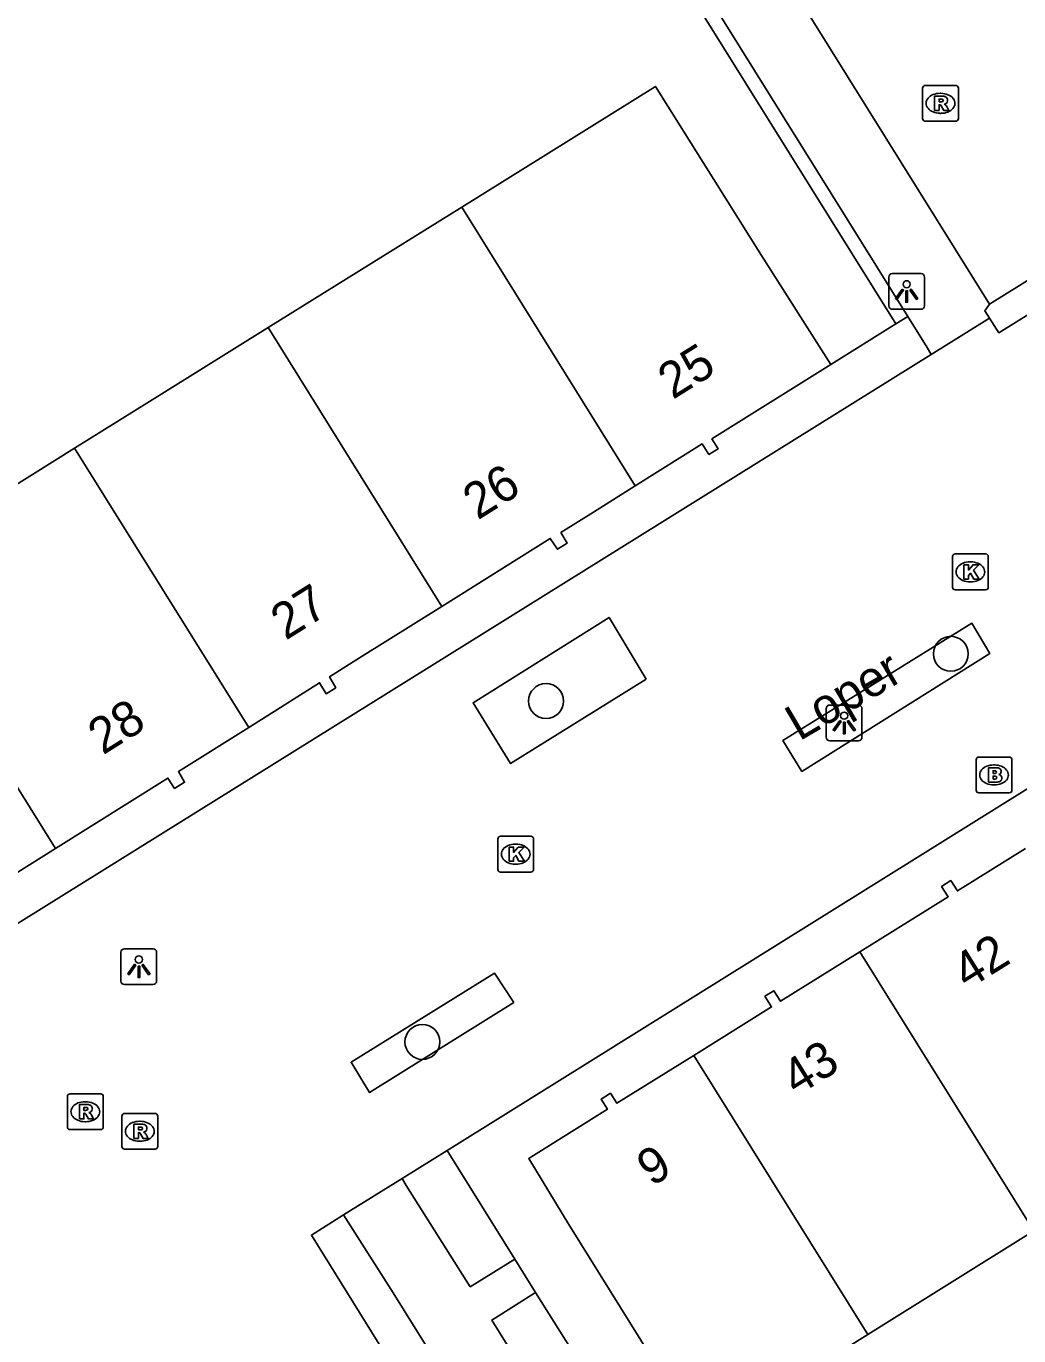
# Model space of a CAD drawing. Extents: x 159280 to 160375, y 384531 to 385872.
# Drawn here: x 159471.23 to 159498.98, y 385391.6 to 385428.19 of the extents above; entities that cross this region are included whole.
import ezdxf

# ---------------------------------------------------------------- set-up
doc = ezdxf.new("R2010")
doc.units = 0
for name, color, linetype in [('IMGEO_Boom', 7, 'Continuous'), ('IMGEO_Brandkraan', 7, 'Continuous'), ('IMGEO_Erf', 7, 'Continuous'), ('IMGEO_Groenvoorziening', 7, 'Continuous'), ('IMGEO_Kolk', 7, 'Continuous'), ('IMGEO_Lichtpunt', 7, 'Continuous'), ('IMGEO_Openbare_ruimte_label', 7, 'Continuous'), ('IMGEO_Pand', 7, 'Continuous'), ('IMGEO_Pand_nummerreeks', 7, 'Continuous'), ('IMGEO_Rijbaan_lokaal_open', 7, 'Continuous'), ('IMGEO_Rioolput', 7, 'Continuous'), ('IMGEO_Voetgangersgebied_open', 7, 'Continuous'), ('IMGEO_Voetpad_open', 7, 'Continuous')]:
    doc.layers.add(name, color=color, linetype=linetype)

msp = doc.modelspace()

# ---------------------------------------------------------------- linework, layer by layer
at = {"layer": 'IMGEO_Boom'}
for centre in [(159497.079, 385410.652), (159485.767, 385409.332), (159482.311, 385399.811)]:
    msp.add_circle(centre, 0.489, dxfattribs=at)
at = {"layer": 'IMGEO_Brandkraan'}
for p, q in [((159497.787, 385406.842), (159497.787, 385407.694)), ((159497.862, 385407.768), (159498.714, 385407.768)), ((159498.788, 385407.694), (159498.788, 385406.842)), ((159498.275, 385407.548), (159498.3, 385407.548)), ((159498.298, 385406.988), (159498.273, 385406.988)), ((159498.714, 385406.768), (159497.862, 385406.768))]:
    msp.add_line(p, q, dxfattribs=at)
for points in [[(159497.787, 385406.842), (159497.787, 385407.694)], [(159497.862, 385407.768), (159498.714, 385407.768)], [(159498.788, 385407.694), (159498.788, 385406.842)], [(159498.135, 385407.468), (159498.135, 385407.068), (159498.348, 385407.068)], [(159498.366, 385407.468), (159498.135, 385407.468)], [(159498.314, 385407.387), (159498.26, 385407.387), (159498.26, 385407.311)], [(159498.26, 385407.311), (159498.313, 385407.311)], [(159498.322, 385407.235), (159498.26, 385407.235), (159498.26, 385407.154)], [(159498.26, 385407.154), (159498.322, 385407.154)], [(159498.714, 385406.768), (159497.862, 385406.768)]]:
    msp.add_lwpolyline(points, dxfattribs=at)
for centre, radius, start, end in [((159497.864, 385407.692), 0.0765, 91.552, 178.448), ((159497.864, 385407.692), 0.0765, 91.552, 178.448), ((159498.712, 385407.692), 0.0765, 1.552, 88.448), ((159498.712, 385407.692), 0.0765, 1.552, 88.448), ((159498.315, 385407.349), 0.0379, 267.8285, 90.9355), ((159498.37, 385407.323), 0.145, 59.4692, 91.5367), ((159498.395, 385407.37), 0.0922, 285.5137, 58.1501), ((159498.323, 385407.194), 0.0404, 269.8759, 90.5077), ((159498.354, 385407.319), 0.251, 268.6676, 293.5347), ((159498.4, 385407.178), 0.105, 301.3115, 78.989), ((159497.864, 385406.844), 0.0765, 181.552, 268.448), ((159497.864, 385406.844), 0.0765, 181.552, 268.448), ((159498.712, 385406.844), 0.0765, 271.552, 358.448), ((159498.712, 385406.844), 0.0765, 271.552, 358.448)]:
    msp.add_arc(centre, radius, start, end, dxfattribs=at)
for centre, major_axis, ratio, start_param, end_param in [((159498.274, 385407.268), (-0.387, 0.002), 0.722429, 4.712389, 7.853982), ((159498.299, 385407.268), (-0.39, 0.002), 0.717154, 1.570796, 4.712389)]:
    msp.add_ellipse(centre, major_axis=major_axis, ratio=ratio, start_param=start_param, end_param=end_param, dxfattribs=at)
at = {"layer": 'IMGEO_Erf'}
msp.add_lwpolyline([(159493.723, 385418.733), (159495.539, 385419.868)], dxfattribs=at)
at = {"layer": 'IMGEO_Groenvoorziening'}
for points in [[(159495.539, 385419.868), (159483.57, 385439.063), (159483.915, 385439.265)], [(159495.539, 385419.868), (159495.878, 385420.08)], [(159484.894, 385393.742), (159483.001, 385396.779)], [(159493.699, 385379.74), (159485.468, 385392.81)]]:
    msp.add_lwpolyline(points, dxfattribs=at)
at = {"layer": 'IMGEO_Kolk'}
for p, q in [((159497.125, 385412.515), (159497.125, 385413.367)), ((159497.2, 385413.441), (159498.052, 385413.441)), ((159497.613, 385413.221), (159497.638, 385413.221)), ((159498.126, 385413.367), (159498.126, 385412.515)), ((159497.636, 385412.661), (159497.611, 385412.661)), ((159498.052, 385412.441), (159497.2, 385412.441)), ((159484.491, 385405.555), (159485.343, 385405.555)), ((159484.416, 385404.629), (159484.416, 385405.481)), ((159484.904, 385405.335), (159484.929, 385405.335)), ((159485.417, 385405.481), (159485.417, 385404.629)), ((159484.927, 385404.775), (159484.902, 385404.775)), ((159485.343, 385404.555), (159484.491, 385404.555))]:
    msp.add_line(p, q, dxfattribs=at)
for points in [[(159497.125, 385412.515), (159497.125, 385413.367)], [(159497.2, 385413.441), (159498.052, 385413.441)], [(159498.126, 385413.367), (159498.126, 385412.515)], [(159497.446, 385413.141), (159497.569, 385413.141), (159497.569, 385412.99), (159497.699, 385413.141), (159497.863, 385413.141), (159497.717, 385412.99), (159497.87, 385412.741), (159497.718, 385412.741), (159497.633, 385412.905), (159497.569, 385412.838), (159497.569, 385412.741), (159497.446, 385412.741), (159497.446, 385413.141)], [(159498.052, 385412.441), (159497.2, 385412.441)], [(159484.491, 385405.555), (159485.343, 385405.555)], [(159484.416, 385404.629), (159484.416, 385405.481)], [(159484.737, 385405.255), (159484.86, 385405.255), (159484.86, 385405.104), (159484.99, 385405.255), (159485.154, 385405.255), (159485.008, 385405.104), (159485.161, 385404.855), (159485.009, 385404.855), (159484.924, 385405.019), (159484.86, 385404.952), (159484.86, 385404.855), (159484.737, 385404.855), (159484.737, 385405.255)], [(159485.417, 385405.481), (159485.417, 385404.629)], [(159485.343, 385404.555), (159484.491, 385404.555)]]:
    msp.add_lwpolyline(points, dxfattribs=at)
for centre, start, end in [((159497.202, 385413.365), 91.552, 178.448), ((159497.202, 385413.365), 91.552, 178.448), ((159498.05, 385413.365), 1.552, 88.448), ((159498.05, 385413.365), 1.552, 88.448), ((159497.202, 385412.517), 181.552, 268.448), ((159497.202, 385412.517), 181.552, 268.448), ((159498.05, 385412.517), 271.552, 358.448), ((159498.05, 385412.517), 271.552, 358.448), ((159484.493, 385405.479), 91.552, 178.448), ((159484.493, 385405.479), 91.552, 178.448), ((159485.341, 385405.479), 1.552, 88.448), ((159485.341, 385405.479), 1.552, 88.448), ((159484.493, 385404.631), 181.552, 268.448), ((159484.493, 385404.631), 181.552, 268.448), ((159485.341, 385404.631), 271.552, 358.448), ((159485.341, 385404.631), 271.552, 358.448)]:
    msp.add_arc(centre, 0.0765, start, end, dxfattribs=at)
for centre, major_axis, ratio, start_param, end_param in [((159497.612, 385412.941), (-0.387, 0.002), 0.722429, 4.712389, 7.853982), ((159497.637, 385412.941), (-0.39, 0.002), 0.717154, 1.570796, 4.712389), ((159484.903, 385405.055), (-0.387, 0.002), 0.722429, 4.712389, 7.853982), ((159484.928, 385405.055), (-0.39, 0.002), 0.717154, 1.570796, 4.712389)]:
    msp.add_ellipse(centre, major_axis=major_axis, ratio=ratio, start_param=start_param, end_param=end_param, dxfattribs=at)
at = {"layer": 'IMGEO_Lichtpunt'}
for p, q in [((159496.247, 385421.274), (159495.439, 385421.274)), ((159496.247, 385421.274), (159495.439, 385421.274)), ((159495.345, 385421.179), (159495.345, 385420.372)), ((159495.345, 385421.179), (159495.345, 385420.372)), ((159496.341, 385420.372), (159496.341, 385421.179)), ((159496.341, 385420.372), (159496.341, 385421.179)), ((159495.439, 385420.278), (159496.247, 385420.278)), ((159495.439, 385420.278), (159496.247, 385420.278)), ((159494.501, 385409.221), (159493.693, 385409.221)), ((159494.501, 385409.221), (159493.693, 385409.221)), ((159493.599, 385409.126), (159493.599, 385408.319)), ((159493.599, 385409.126), (159493.599, 385408.319)), ((159494.595, 385408.319), (159494.595, 385409.126)), ((159494.595, 385408.319), (159494.595, 385409.126)), ((159493.693, 385408.225), (159494.501, 385408.225)), ((159493.693, 385408.225), (159494.501, 385408.225)), ((159473.885, 385402.314), (159473.885, 385401.507)), ((159473.885, 385402.314), (159473.885, 385401.507)), ((159474.787, 385402.409), (159473.979, 385402.409)), ((159474.787, 385402.409), (159473.979, 385402.409)), ((159474.881, 385401.507), (159474.881, 385402.314)), ((159474.881, 385401.507), (159474.881, 385402.314)), ((159473.979, 385401.413), (159474.787, 385401.413)), ((159473.979, 385401.413), (159474.787, 385401.413))]:
    msp.add_line(p, q, dxfattribs=at)
for points in [[(159495.719, 385420.843), (159495.758, 385420.815), (159495.57, 385420.553), (159495.532, 385420.58), (159495.719, 385420.843)], [(159495.821, 385420.795), (159495.868, 385420.795), (159495.868, 385420.473), (159495.821, 385420.473), (159495.821, 385420.795)], [(159495.931, 385420.815), (159495.969, 385420.842), (159496.156, 385420.58), (159496.117, 385420.552), (159495.931, 385420.815)], [(159493.973, 385408.79), (159494.012, 385408.762), (159493.824, 385408.5), (159493.786, 385408.527), (159493.973, 385408.79)], [(159494.185, 385408.762), (159494.223, 385408.789), (159494.41, 385408.527), (159494.371, 385408.499), (159494.185, 385408.762)], [(159494.075, 385408.742), (159494.122, 385408.742), (159494.122, 385408.42), (159494.075, 385408.42), (159494.075, 385408.742)], [(159474.259, 385401.978), (159474.298, 385401.95), (159474.11, 385401.688), (159474.072, 385401.715), (159474.259, 385401.978)], [(159474.361, 385401.93), (159474.408, 385401.93), (159474.408, 385401.608), (159474.361, 385401.608), (159474.361, 385401.93)], [(159474.471, 385401.95), (159474.509, 385401.977), (159474.696, 385401.715), (159474.657, 385401.687), (159474.471, 385401.95)]]:
    msp.add_lwpolyline(points, dxfattribs=at)
for centre in [(159495.844, 385420.977), (159494.098, 385408.924), (159474.384, 385402.112)]:
    msp.add_circle(centre, 0.0994, dxfattribs=at)
for centre, start, end in [((159495.439, 385421.179), 90, 180), ((159495.439, 385421.179), 90, 180), ((159496.247, 385421.179), 0, 90), ((159496.247, 385421.179), 0, 90), ((159495.439, 385420.372), 180, 270), ((159495.439, 385420.372), 180, 270), ((159496.247, 385420.372), 270, 0), ((159496.247, 385420.372), 270, 360), ((159493.693, 385409.126), 90, 180), ((159493.693, 385409.126), 90, 180), ((159494.501, 385409.126), 0, 90), ((159494.501, 385409.126), 0, 90), ((159493.693, 385408.319), 180, 270), ((159493.693, 385408.319), 180, 270), ((159494.501, 385408.319), 270, 0), ((159494.501, 385408.319), 270, 360), ((159473.979, 385402.314), 90, 180), ((159473.979, 385402.314), 90, 180), ((159474.787, 385402.314), 0, 90), ((159474.787, 385402.314), 0, 90), ((159473.979, 385401.507), 180, 270), ((159473.979, 385401.507), 180, 270), ((159474.787, 385401.507), 270, 0), ((159474.787, 385401.507), 270, 360)]:
    msp.add_arc(centre, 0.0946, start, end, dxfattribs=at)
at = {"layer": 'IMGEO_Pand'}
for points in [[(159493.723, 385418.733), (159491.783, 385421.784), (159488.824, 385426.503), (159483.412, 385423.134)], [(159483.412, 385423.134), (159477.999, 385419.765)], [(159488.26, 385415.346), (159483.412, 385423.134)], [(159477.999, 385419.765), (159475.103, 385417.962), (159472.589, 385416.393)], [(159482.848, 385411.975), (159477.999, 385419.765)], [(159488.26, 385415.346), (159490.128, 385416.521), (159490.319, 385416.221), (159490.574, 385416.379), (159490.401, 385416.657), (159493.723, 385418.733)], [(159472.589, 385416.393), (159467.18, 385413.017)], [(159477.454, 385408.597), (159472.589, 385416.393)], [(159482.848, 385411.975), (159485.883, 385413.874), (159486.084, 385413.574), (159486.352, 385413.742), (159486.183, 385414.04), (159487.095, 385414.613), (159488.26, 385415.346)], [(159472.052, 385405.212), (159467.18, 385413.017)], [(159477.454, 385408.597), (159479.436, 385409.844), (159479.619, 385409.535), (159479.888, 385409.704), (159479.715, 385410.012), (159480.553, 385410.539), (159482.848, 385411.975)], [(159472.052, 385405.212), (159475.195, 385407.179), (159475.385, 385406.891), (159475.662, 385407.063), (159475.491, 385407.362), (159477.454, 385408.597)], [(159466.628, 385401.861), (159468.739, 385403.189), (159468.94, 385402.863), (159469.193, 385403.02), (159469.027, 385403.317), (159469.865, 385403.844), (159472.052, 385405.212)], [(159494.532, 385402.323), (159497.007, 385403.866), (159496.82, 385404.149), (159497.075, 385404.317), (159497.265, 385404.027), (159499.17, 385405.216)], [(159489.893, 385399.431), (159492.069, 385400.787), (159491.882, 385401.083), (159492.132, 385401.241), (159492.32, 385400.944), (159494.532, 385402.323)], [(159499.396, 385394.53), (159494.532, 385402.323)], [(159494.759, 385391.636), (159492.429, 385390.182), (159490.122, 385388.741), (159486.404, 385394.708), (159485.282, 385396.556), (159485.343, 385396.594), (159487.481, 385397.927), (159487.305, 385398.209), (159487.564, 385398.377), (159487.748, 385398.094), (159489.893, 385399.431)], [(159489.893, 385399.431), (159494.759, 385391.636)], [(159499.396, 385394.53), (159494.759, 385391.636)]]:
    msp.add_lwpolyline(points, dxfattribs=at)
at = {"layer": 'IMGEO_Rijbaan_lokaal_open'}
for points in [[(159468.661, 385467.705), (159498.163, 385420.418)], [(159498.163, 385420.418), (159514.611, 385430.669)]]:
    msp.add_lwpolyline(points, dxfattribs=at)
at = {"layer": 'IMGEO_Rioolput'}
for p, q in [((159496.29, 385425.606), (159496.29, 385426.458)), ((159496.365, 385426.532), (159497.217, 385426.532)), ((159497.291, 385426.458), (159497.291, 385425.606)), ((159496.778, 385426.312), (159496.803, 385426.312)), ((159496.801, 385425.752), (159496.776, 385425.752)), ((159497.217, 385425.532), (159496.365, 385425.532)), ((159472.387, 385397.434), (159472.387, 385398.286)), ((159472.462, 385398.36), (159473.314, 385398.36)), ((159473.388, 385398.286), (159473.388, 385397.434)), ((159472.875, 385398.14), (159472.9, 385398.14)), ((159473.986, 385397.812), (159474.838, 385397.812)), ((159472.898, 385397.58), (159472.873, 385397.58)), ((159473.911, 385396.886), (159473.911, 385397.738)), ((159474.399, 385397.592), (159474.424, 385397.592)), ((159474.912, 385397.738), (159474.912, 385396.886)), ((159473.314, 385397.36), (159472.462, 385397.36)), ((159474.838, 385396.812), (159473.986, 385396.812)), ((159474.422, 385397.032), (159474.397, 385397.032))]:
    msp.add_line(p, q, dxfattribs=at)
for points in [[(159496.29, 385425.606), (159496.29, 385426.458)], [(159496.365, 385426.532), (159497.217, 385426.532)], [(159497.291, 385426.458), (159497.291, 385425.606)], [(159496.879, 385426.23), (159496.627, 385426.232), (159496.627, 385425.832)], [(159496.627, 385425.832), (159496.751, 385425.832), (159496.751, 385425.994), (159496.762, 385425.994)], [(159496.805, 385426.151), (159496.751, 385426.151), (159496.751, 385426.07)], [(159496.751, 385426.07), (159496.803, 385426.07)], [(159496.809, 385425.965), (159496.88, 385425.832), (159497.02, 385425.832), (159496.955, 385425.958)], [(159497.217, 385425.532), (159496.365, 385425.532)], [(159472.387, 385397.434), (159472.387, 385398.286)], [(159472.462, 385398.36), (159473.314, 385398.36)], [(159473.388, 385398.286), (159473.388, 385397.434)], [(159472.976, 385398.058), (159472.724, 385398.06), (159472.724, 385397.66)], [(159472.724, 385397.66), (159472.848, 385397.66), (159472.848, 385397.822), (159472.859, 385397.822)], [(159472.902, 385397.979), (159472.848, 385397.979), (159472.848, 385397.898)], [(159472.848, 385397.898), (159472.9, 385397.898)], [(159473.986, 385397.812), (159474.838, 385397.812)], [(159472.906, 385397.793), (159472.977, 385397.66), (159473.117, 385397.66), (159473.052, 385397.786)], [(159473.911, 385396.886), (159473.911, 385397.738)], [(159474.5, 385397.51), (159474.248, 385397.512), (159474.248, 385397.112)], [(159474.912, 385397.738), (159474.912, 385396.886)], [(159473.314, 385397.36), (159472.462, 385397.36)], [(159474.248, 385397.112), (159474.372, 385397.112), (159474.372, 385397.274), (159474.383, 385397.274)], [(159474.426, 385397.431), (159474.372, 385397.431), (159474.372, 385397.35)], [(159474.372, 385397.35), (159474.424, 385397.35)], [(159474.43, 385397.245), (159474.501, 385397.112), (159474.641, 385397.112), (159474.576, 385397.238)], [(159474.838, 385396.812), (159473.986, 385396.812)]]:
    msp.add_lwpolyline(points, dxfattribs=at)
for centre, radius, start, end in [((159496.367, 385426.456), 0.0765, 91.552, 178.448), ((159496.367, 385426.456), 0.0765, 91.552, 178.448), ((159497.215, 385426.456), 0.0765, 1.552, 88.448), ((159497.215, 385426.456), 0.0765, 1.552, 88.448), ((159496.761, 385425.941), 0.0533, 26.0293, 88.6989), ((159496.787, 385426.259), 0.19, 274.7715, 282.9687), ((159496.811, 385426.055), 0.0964, 77.0061, 93.1865), ((159496.825, 385426.112), 0.0378, 276.6634, 79.6772), ((159496.878, 385426.12), 0.109, 350.3612, 89.416), ((159496.876, 385426.12), 0.112, 277.5842, 350.9817), ((159496.86, 385425.905), 0.108, 29.5134, 73.7905), ((159496.367, 385425.608), 0.0765, 181.552, 268.448), ((159496.367, 385425.608), 0.0765, 181.552, 268.448), ((159497.215, 385425.608), 0.0765, 271.552, 358.448), ((159497.215, 385425.608), 0.0765, 271.552, 358.448), ((159472.464, 385398.284), 0.0765, 91.552, 178.448), ((159472.464, 385398.284), 0.0765, 91.552, 178.448), ((159473.312, 385398.284), 0.0765, 1.552, 88.448), ((159473.312, 385398.284), 0.0765, 1.552, 88.448), ((159472.858, 385397.769), 0.0533, 26.0293, 88.6989), ((159472.884, 385398.087), 0.19, 274.7715, 282.9687), ((159472.908, 385397.883), 0.0964, 77.0061, 93.1865), ((159472.922, 385397.94), 0.0378, 276.6634, 79.6772), ((159472.975, 385397.948), 0.109, 350.3612, 89.416), ((159472.973, 385397.948), 0.112, 277.5842, 350.9817), ((159472.957, 385397.733), 0.108, 29.5134, 73.7905), ((159473.988, 385397.736), 0.0765, 91.552, 178.448), ((159473.988, 385397.736), 0.0765, 91.552, 178.448), ((159474.836, 385397.736), 0.0765, 1.552, 88.448), ((159474.836, 385397.736), 0.0765, 1.552, 88.448), ((159474.499, 385397.4), 0.109, 350.3612, 89.416), ((159472.464, 385397.436), 0.0765, 181.552, 268.448), ((159472.464, 385397.436), 0.0765, 181.552, 268.448), ((159473.312, 385397.436), 0.0765, 271.552, 358.448), ((159473.312, 385397.436), 0.0765, 271.552, 358.448), ((159474.382, 385397.221), 0.0533, 26.0293, 88.6989), ((159474.408, 385397.539), 0.19, 274.7715, 282.9687), ((159474.432, 385397.335), 0.0964, 77.0061, 93.1865), ((159474.446, 385397.392), 0.0378, 276.6634, 79.6772), ((159474.497, 385397.4), 0.112, 277.5842, 350.9817), ((159474.481, 385397.185), 0.108, 29.5134, 73.7905), ((159473.988, 385396.888), 0.0765, 181.552, 268.448), ((159473.988, 385396.888), 0.0765, 181.552, 268.448), ((159474.836, 385396.888), 0.0765, 271.552, 358.448), ((159474.836, 385396.888), 0.0765, 271.552, 358.448)]:
    msp.add_arc(centre, radius, start, end, dxfattribs=at)
for centre, major_axis, ratio, start_param, end_param in [((159496.777, 385426.032), (-0.387, 0.002), 0.722429, 4.712389, 7.853982), ((159496.802, 385426.032), (-0.39, 0.002), 0.717154, 1.570796, 4.712389), ((159472.874, 385397.86), (-0.387, 0.002), 0.722429, 4.712389, 7.853982), ((159472.899, 385397.86), (-0.39, 0.002), 0.717154, 1.570796, 4.712389), ((159474.398, 385397.312), (-0.387, 0.002), 0.722429, 4.712389, 7.853982), ((159474.423, 385397.312), (-0.39, 0.002), 0.717154, 1.570796, 4.712389)]:
    msp.add_ellipse(centre, major_axis=major_axis, ratio=ratio, start_param=start_param, end_param=end_param, dxfattribs=at)
at = {"layer": 'IMGEO_Voetgangersgebied_open'}
for points in [[(159514.838, 385430.685), (159515.214, 385430.074), (159498.421, 385419.623), (159498.164, 385420.032)], [(159525.13, 385423.034), (159522.566, 385421.434), (159521.539, 385420.794), (159521.522, 385420.783), (159484.628, 385397.793), (159483.001, 385396.779)], [(159496.527, 385419.019), (159459.81, 385396.164)], [(159488.562, 385409.947), (159484.772, 385407.584), (159483.728, 385409.285), (159487.525, 385411.671), (159488.562, 385409.947)], [(159498.173, 385410.661), (159492.918, 385407.369), (159492.387, 385408.23), (159497.666, 385411.508), (159498.173, 385410.661)], [(159484.863, 385400.915), (159480.831, 385398.396), (159480.318, 385399.242), (159484.328, 385401.726), (159484.863, 385400.915)], [(159483.001, 385396.779), (159481.742, 385395.994)], [(159486.183, 385383.185), (159479.206, 385394.415), (159480.107, 385394.975)]]:
    msp.add_lwpolyline(points, dxfattribs=at)
at = {"layer": 'IMGEO_Voetpad_open'}
for points in [[(159483.915, 385439.265), (159495.878, 385420.08)], [(159498.164, 385420.032), (159498.033, 385420.233), (159498.163, 385420.418)], [(159495.878, 385420.08), (159496.42, 385419.211), (159496.527, 385419.019)], [(159496.527, 385419.019), (159498.164, 385420.032)], [(159481.742, 385395.994), (159480.107, 385394.975)], [(159481.742, 385395.994), (159481.852, 385395.794), (159483.648, 385392.968), (159484.894, 385393.742)], [(159480.107, 385394.975), (159481.493, 385392.803), (159490.781, 385377.889), (159489.952, 385377.357)], [(159484.894, 385393.742), (159485.468, 385392.81)], [(159485.468, 385392.81), (159484.246, 385392.037), (159492.414, 385378.923), (159493.699, 385379.74)]]:
    msp.add_lwpolyline(points, dxfattribs=at)

# ---------------------------------------------------------------- texts
at = {"layer": 'IMGEO_Openbare_ruimte_label'}
msp.add_text('Loper', height=1, rotation=30.4132, dxfattribs=at).set_placement((159492.846, 385408.201))
at = {"layer": 'IMGEO_Pand_nummerreeks'}
for s, rotation, p in [('25', 31.9997, (159489.308, 385417.742)), ('26', 32.0341, (159483.856, 385414.375)), ('27', 32.0341, (159478.487, 385411.015)), ('28', 32.0341, (159473.379, 385407.812)), ('42', 31.9424, (159497.541, 385401.253)), ('43', 31.9424, (159492.768, 385398.278)), ('9', 31.9309, (159488.719, 385395.752))]:
    msp.add_text(s, height=1, rotation=rotation, dxfattribs=at).set_placement(p)

doc.saveas('drawing.dxf')
